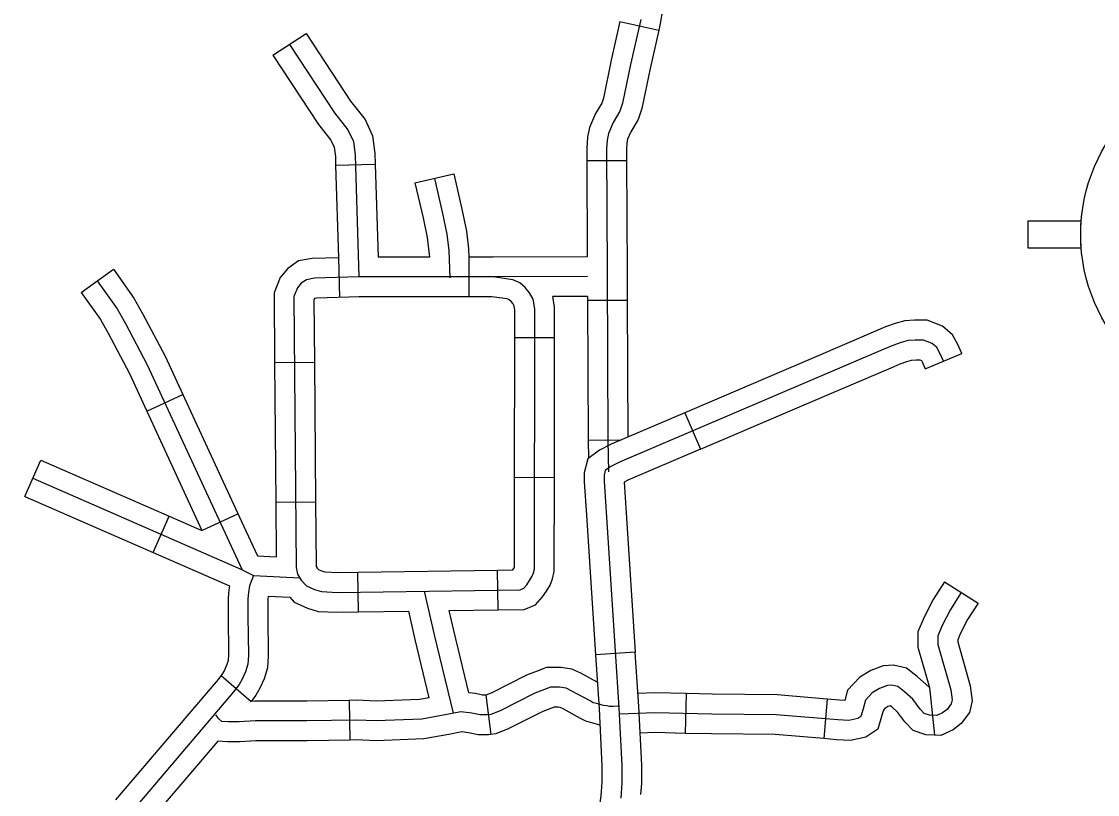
# Model space of a CAD drawing. Extents: x 1377389 to 1380723, y 1168351 to 1170484.
# Drawn here: x 1378587.9 to 1378669.2, y 1169222.9 to 1169281.3 of the extents above; entities that cross this region are included whole.
import ezdxf

# ---------------------------------------------------------------- set-up
doc = ezdxf.new("R2010")
doc.units = 0
doc.layers.add('B_Fill', color=7, linetype='Continuous')

msp = doc.modelspace()

# ---------------------------------------------------------------- linework, layer by layer
at = {"layer": 'B_Fill'}
for p, q in [((1378633.119, 1169281.309), (1378636.047, 1169280.654)), ((1378606.919, 1169278.759), (1378609.426, 1169280.407)), ((1378611.654, 1169270.447), (1378614.652, 1169270.537)), ((1378630.617, 1169270.803), (1378633.617, 1169270.819)), ((1378617.648, 1169269.115), (1378620.571, 1169269.789)), ((1378667.953, 1169266.212), (1378663.915, 1169266.212)), ((1378663.915, 1169266.212), (1378663.915, 1169264.212)), ((1378611.862, 1169263.465), (1378611.95, 1169260.467)), ((1378621.715, 1169263.514), (1378621.717, 1169260.514)), ((1378592.431, 1169260.844), (1378594.875, 1169262.584)), ((1378630.671, 1169260.245), (1378633.671, 1169260.257)), ((1378628.182, 1169257.4), (1378625.182, 1169257.403)), ((1378656.162, 1169255.063), (1378658.925, 1169256.231)), ((1378658.925, 1169256.231), (1378658.925, 1169256.231)), ((1378607.052, 1169255.552), (1378610.052, 1169255.576)), ((1378597.395, 1169251.87), (1378600.119, 1169253.128)), ((1378638.032, 1169251.753), (1378639.212, 1169248.994)), ((1378630.713, 1169249.686), (1378633.221, 1169249.696)), ((1378588.202, 1169245.427), (1378589.404, 1169248.176)), ((1378628.171, 1169246.84), (1378625.171, 1169246.843)), ((1378607.137, 1169244.992), (1378610.137, 1169245.016)), ((1378597.877, 1169241.195), (1378599.079, 1169243.944)), ((1378601.559, 1169242.859), (1378604.282, 1169244.117)), ((1378613.372, 1169236.698), (1378613.328, 1169239.697)), ((1378623.931, 1169236.852), (1378623.887, 1169239.852)), ((1378657.63, 1169238.975), (1378660.157, 1169237.359)), ((1378634.274, 1169233.66), (1378631.28, 1169233.465)), ((1378631.28, 1169233.465), (1378631.28, 1169233.465)), ((1378603.004, 1169231.887), (1378605.29, 1169229.943)), ((1378656.487, 1169230.986), (1378656.861, 1169227.382)), ((1378612.682, 1169230.018), (1378612.738, 1169227.019)), ((1378623.004, 1169230.411), (1378623.377, 1169227.434)), ((1378638.124, 1169230.525), (1378638.052, 1169227.525)), ((1378648.758, 1169230.115), (1378648.511, 1169227.125))]:
    msp.add_line(p, q, dxfattribs=at)
for points in [[(1378634.774, 1169291.327), (1378634.774, 1169291.053), (1378634.911, 1169290.047), (1378635.057, 1169289.022), (1378635.354, 1169287.439), (1378635.55, 1169286.408), (1378635.675, 1169285.865), (1378635.898, 1169285.239), (1378636.196, 1169284.406), (1378636.327, 1169283.619), (1378636.39, 1169282.991), (1378636.39, 1169282.363), (1378636.262, 1169281.725), (1378636.158, 1169281.152), (1378636.047, 1169280.654)], [(1378633.119, 1169281.309), (1378632.464, 1169278.38), (1378631.873, 1169275.523), (1378631.749, 1169275.15), (1378631.279, 1169274.35), (1378630.825, 1169273.311), (1378630.674, 1169272.559), (1378630.612, 1169271.75), (1378630.617, 1169270.803)], [(1378634.688, 1169281.45), (1378633.93, 1169278.064), (1378633.324, 1169275.133), (1378633.122, 1169274.526), (1378632.617, 1169273.667), (1378632.264, 1169272.859), (1378632.163, 1169272.353), (1378632.112, 1169271.696), (1378632.163, 1169262.347), (1378632.213, 1169249.662), (1378632.264, 1169247.287)], [(1378609.426, 1169280.407), (1378612.787, 1169275.294), (1378613.876, 1169273.913), (1378614.452, 1169272.662), (1378614.628, 1169271.342), (1378614.652, 1169270.537)], [(1378636.047, 1169280.654), (1378635.397, 1169277.749), (1378634.775, 1169274.743), (1378634.495, 1169273.903), (1378633.956, 1169272.984), (1378633.703, 1169272.406), (1378633.651, 1169272.148), (1378633.613, 1169271.643), (1378633.617, 1169270.819)], [(1378608.172, 1169279.583), (1378611.569, 1169274.416), (1378612.588, 1169273.124), (1378612.995, 1169272.24), (1378613.131, 1169271.22), (1378613.406, 1169262.01)], [(1378606.919, 1169278.759), (1378610.351, 1169273.538), (1378611.3, 1169272.334), (1378611.539, 1169271.817), (1378611.634, 1169271.098), (1378611.654, 1169270.447)], [(1378611.654, 1169270.447), (1378611.862, 1169263.465)], [(1378614.652, 1169270.537), (1378614.862, 1169263.51)], [(1378630.617, 1169270.803), (1378630.656, 1169263.534)], [(1378633.617, 1169270.819), (1378633.663, 1169262.354), (1378633.671, 1169260.257)], [(1378620.571, 1169269.789), (1378621.185, 1169267.128), (1378621.543, 1169265.479), (1378621.694, 1169264.123), (1378621.715, 1169263.514)], [(1378617.648, 1169269.115), (1378618.257, 1169266.473), (1378618.578, 1169264.994), (1378618.743, 1169263.513)], [(1378619.11, 1169269.452), (1378619.721, 1169266.801), (1378620.061, 1169265.237), (1378620.197, 1169264.013), (1378620.27, 1169261.947)], [(1378663.915, 1169264.212), (1378667.953, 1169264.212), (1378667.945, 1169264.324), (1378667.937, 1169264.46), (1378667.931, 1169264.572), (1378667.927, 1169264.665), (1378667.922, 1169264.79), (1378667.919, 1169264.902), (1378667.916, 1169265.069), (1378667.915, 1169265.212), (1378667.916, 1169265.368), (1378667.918, 1169265.503), (1378667.922, 1169265.64), (1378667.926, 1169265.748), (1378667.932, 1169265.873), (1378667.937, 1169265.973), (1378667.942, 1169266.058), (1378667.947, 1169266.132), (1378667.953, 1169266.212)], [(1378611.862, 1169263.465), (1378609.892, 1169263.408), (1378608.846, 1169263.217), (1378608.036, 1169262.638), (1378607.462, 1169261.959), (1378607.01, 1169260.819), (1378607.052, 1169255.552)], [(1378618.743, 1169263.513), (1378614.862, 1169263.51)], [(1378623.542, 1169263.515), (1378621.715, 1169263.514)], [(1378630.656, 1169263.534), (1378623.542, 1169263.515)], [(1378594.875, 1169262.584), (1378596.422, 1169260.41), (1378597.111, 1169259.203), (1378598.778, 1169256.029), (1378600.119, 1169253.128)], [(1378593.653, 1169261.714), (1378595.157, 1169259.601), (1378595.796, 1169258.482), (1378597.433, 1169255.365), (1378604.563, 1169239.933)], [(1378613.402, 1169262.01), (1378610.049, 1169261.912), (1378609.445, 1169261.802), (1378609.061, 1169261.527), (1378608.766, 1169261.178), (1378608.512, 1169260.538), (1378608.677, 1169240.043), (1378608.787, 1169239.548), (1378609.061, 1169239.109), (1378609.445, 1169238.669), (1378610.049, 1169238.395), (1378610.598, 1169238.23), (1378611.806, 1169238.175), (1378625.584, 1169238.376), (1378625.861, 1169238.489), (1378626.094, 1169238.752), (1378626.304, 1169239.067), (1378626.499, 1169239.39), (1378626.604, 1169239.645), (1378626.664, 1169239.923), (1378626.684, 1169259.054), (1378626.684, 1169259.604), (1378626.574, 1169260.318), (1378626.3, 1169260.813), (1378625.974, 1169261.215), (1378625.562, 1169261.553), (1378625.037, 1169261.802), (1378623.545, 1169262.015), (1378613.402, 1169262.01)], [(1378630.671, 1169262.034), (1378623.545, 1169262.015)], [(1378592.431, 1169260.844), (1378593.892, 1169258.792), (1378594.48, 1169257.761), (1378596.087, 1169254.702), (1378597.395, 1169251.87)], [(1378613.446, 1169260.51), (1378610.206, 1169260.415), (1378610.067, 1169260.39), (1378610.014, 1169260.257), (1378610.052, 1169255.576)], [(1378619.615, 1169260.513), (1378613.403, 1169260.51)], [(1378625.182, 1169257.403), (1378625.184, 1169259.055), (1378625.184, 1169259.489), (1378625.133, 1169259.825), (1378625.052, 1169259.971), (1378624.905, 1169260.152), (1378624.753, 1169260.276), (1378624.6, 1169260.349), (1378623.439, 1169260.515), (1378619.615, 1169260.513)], [(1378630.67, 1169260.534), (1378628.06, 1169260.527)], [(1378628.182, 1169257.4), (1378628.184, 1169259.054), (1378628.184, 1169259.718), (1378628.06, 1169260.527)], [(1378630.67, 1169260.534), (1378630.671, 1169260.245)], [(1378630.671, 1169260.245), (1378630.713, 1169249.686)], [(1378633.671, 1169260.257), (1378633.712, 1169249.906)], [(1378658.925, 1169256.231), (1378658.636, 1169256.914), (1378658.232, 1169257.642), (1378657.476, 1169258.299), (1378656.313, 1169258.739), (1378655.352, 1169258.739), (1378654.634, 1169258.68), (1378653.909, 1169258.498), (1378653.167, 1169258.233), (1378652.412, 1169257.902), (1378647.741, 1169255.905)], [(1378625.171, 1169246.843), (1378625.182, 1169257.403)], [(1378628.171, 1169246.84), (1378628.182, 1169257.4)], [(1378657.543, 1169255.647), (1378657.286, 1169256.256), (1378657.049, 1169256.683), (1378656.694, 1169256.991), (1378656.038, 1169257.239), (1378655.414, 1169257.239), (1378654.879, 1169257.195), (1378654.345, 1169257.061), (1378653.721, 1169256.838), (1378653.008, 1169256.526), (1378633.089, 1169248.007), (1378632.376, 1169247.651), (1378632.019, 1169247.383), (1378631.93, 1169247.026), (1378631.93, 1169246.58), (1378633.044, 1169229.454), (1378633.267, 1169225.083), (1378633.267, 1169223.79), (1378633.178, 1169222.63)], [(1378647.741, 1169255.905), (1378638.032, 1169251.753)], [(1378607.052, 1169255.552), (1378607.137, 1169244.992)], [(1378610.052, 1169255.576), (1378610.137, 1169245.016)], [(1378648.921, 1169253.147), (1378653.604, 1169255.149), (1378654.275, 1169255.443), (1378654.78, 1169255.624), (1378655.125, 1169255.71), (1378655.477, 1169255.739), (1378655.763, 1169255.739), (1378655.882, 1169255.694), (1378655.935, 1169255.598), (1378656.162, 1169255.063)], [(1378600.119, 1169253.128), (1378604.548, 1169243.542)], [(1378639.211, 1169248.994), (1378648.921, 1169253.147)], [(1378597.395, 1169251.87), (1378601.559, 1169242.859)], [(1378638.032, 1169251.753), (1378632.458, 1169249.369), (1378631.583, 1169248.931), (1378630.693, 1169248.263), (1378630.43, 1169247.211), (1378630.43, 1169246.531), (1378630.595, 1169244.003)], [(1378630.713, 1169249.686), (1378630.713, 1169249.643), (1378630.742, 1169248.3)], [(1378639.211, 1169248.994), (1378633.72, 1169246.646), (1378633.438, 1169246.505), (1378633.588, 1169244.197)], [(1378589.404, 1169248.176), (1378599.079, 1169243.944)], [(1378588.803, 1169246.801), (1378604.504, 1169239.933), (1378605.467, 1169239.445), (1378608.951, 1169239.274)], [(1378623.887, 1169239.852), (1378625.036, 1169239.868), (1378625.037, 1169239.871), (1378625.156, 1169240.067), (1378625.164, 1169240.088), (1378625.171, 1169246.843)], [(1378623.931, 1169236.852), (1378625.887, 1169236.881), (1378626.752, 1169237.231), (1378627.285, 1169237.834), (1378627.571, 1169238.263), (1378627.842, 1169238.712), (1378628.042, 1169239.198), (1378628.164, 1169239.762), (1378628.171, 1169246.84)], [(1378588.202, 1169245.427), (1378597.877, 1169241.195)], [(1378607.137, 1169244.992), (1378607.17, 1169240.863)], [(1378610.137, 1169245.016), (1378610.176, 1169240.213), (1378610.195, 1169240.125), (1378610.27, 1169240.006), (1378610.361, 1169239.901), (1378610.578, 1169239.802), (1378610.852, 1169239.72), (1378611.829, 1169239.675), (1378613.328, 1169239.697)], [(1378599.079, 1169243.944), (1378601.559, 1169242.859)], [(1378630.595, 1169244.003), (1378631.28, 1169233.465)], [(1378633.588, 1169244.197), (1378634.274, 1169233.66)], [(1378604.548, 1169243.542), (1378605.753, 1169240.933)], [(1378597.877, 1169241.195), (1378603.639, 1169238.674)], [(1378605.753, 1169240.933), (1378607.17, 1169240.863)], [(1378613.328, 1169239.697), (1378623.887, 1169239.852)], [(1378605.467, 1169239.445), (1378605.161, 1169238.658), (1378605.074, 1169238.177), (1378605.03, 1169237.695), (1378605.03, 1169236.383), (1378605.074, 1169233.408), (1378605.03, 1169232.752), (1378604.855, 1169232.184), (1378604.593, 1169231.615), (1378604.374, 1169231.221), (1378603.954, 1169230.662), (1378582.045, 1169204.898), (1378580.538, 1169203.018), (1378580.341, 1169202.744), (1378580.232, 1169202.537), (1378580.167, 1169202.209), (1378580.134, 1169201.553)], [(1378657.63, 1169238.975), (1378656.77, 1169237.63), (1378656.096, 1169236.309), (1378655.624, 1169235.183), (1378655.624, 1169234.031), (1378656.487, 1169230.986)], [(1378603.639, 1169238.674), (1378603.586, 1169238.379), (1378603.53, 1169237.763), (1378603.53, 1169236.372), (1378603.573, 1169233.447), (1378603.545, 1169233.026), (1378603.451, 1169232.72), (1378603.254, 1169232.294), (1378603.113, 1169232.04), (1378602.782, 1169231.6), (1378601.887, 1169230.547)], [(1378620.55, 1169229.038), (1378619.117, 1169234.958), (1378618.37, 1169238.271)], [(1378658.894, 1169238.167), (1378658.073, 1169236.883), (1378657.458, 1169235.677), (1378657.124, 1169234.881), (1378657.124, 1169234.24), (1378658.099, 1169230.8), (1378658.201, 1169230.056), (1378658.124, 1169229.748), (1378657.817, 1169229.337), (1378657.483, 1169229.081), (1378657.047, 1169228.875), (1378656.483, 1169228.901), (1378656.098, 1169229.029), (1378655.791, 1169229.363), (1378655.226, 1169230.107), (1378654.611, 1169230.672), (1378654.098, 1169231.057), (1378653.662, 1169231.16), (1378653.329, 1169231.134), (1378652.713, 1169230.903), (1378652.175, 1169230.595), (1378651.662, 1169230.03), (1378651.482, 1169229.389), (1378651.303, 1169228.798), (1378651.072, 1169228.644), (1378650.405, 1169228.49), (1378649.584, 1169228.542), (1378644.917, 1169228.927), (1378640.07, 1169228.978), (1378635.761, 1169229.081), (1378633.12, 1169228.978)], [(1378606.554, 1169237.89), (1378606.53, 1169237.627), (1378606.53, 1169236.394), (1378606.574, 1169233.37), (1378606.515, 1169232.478), (1378606.259, 1169231.647), (1378605.931, 1169230.936), (1378605.635, 1169230.403), (1378605.29, 1169229.943)], [(1378606.554, 1169237.89), (1378608.205, 1169237.809)], [(1378608.205, 1169237.809), (1378608.529, 1169237.438), (1378609.521, 1169236.987), (1378610.345, 1169236.74), (1378611.783, 1169236.674), (1378613.372, 1169236.698)], [(1378660.157, 1169237.359), (1378659.376, 1169236.137), (1378658.819, 1169235.045), (1378658.624, 1169234.58), (1378658.624, 1169234.448), (1378659.57, 1169231.109), (1378659.727, 1169229.974), (1378659.506, 1169229.091), (1378658.894, 1169228.274), (1378658.269, 1169227.793), (1378657.35, 1169227.36), (1378656.861, 1169227.382)], [(1378613.372, 1169236.698), (1378617.175, 1169236.753)], [(1378618.72, 1169230.22), (1378617.657, 1169234.617), (1378617.175, 1169236.753)], [(1378620.24, 1169236.798), (1378623.931, 1169236.852)], [(1378621.717, 1169230.591), (1378620.578, 1169235.3), (1378620.24, 1169236.798)], [(1378631.28, 1169233.465), (1378631.547, 1169229.367), (1378631.767, 1169225.045), (1378631.767, 1169223.847), (1378631.712, 1169223.134)], [(1378634.703, 1169222.904), (1378634.767, 1169223.732), (1378634.767, 1169225.121), (1378634.542, 1169229.541), (1378634.274, 1169233.66)], [(1378631.411, 1169231.379), (1378630.181, 1169232.061), (1378629.48, 1169232.385), (1378628.67, 1169232.501), (1378627.588, 1169232.501), (1378626.878, 1169232.227), (1378626.076, 1169231.921), (1378623.455, 1169230.592), (1378623, 1169230.41), (1378623.004, 1169230.411)], [(1378656.487, 1169230.986), (1378655.57, 1169231.827), (1378654.747, 1169232.445), (1378653.779, 1169232.673), (1378653.001, 1169232.613), (1378652.073, 1169232.265), (1378651.224, 1169231.779), (1378650.313, 1169230.776), (1378650.099, 1169230.012), (1378649.693, 1169230.038), (1378648.758, 1169230.115)], [(1378632.982, 1169229.573), (1378632.61, 1169229.545), (1378632.341, 1169229.558), (1378632.146, 1169229.594), (1378631.877, 1169229.633), (1378631.769, 1169229.666), (1378631.555, 1169229.724), (1378631.262, 1169229.796), (1378631.1, 1169229.839), (1378630.863, 1169229.969), (1378629.502, 1169230.722), (1378629.05, 1169230.931), (1378628.563, 1169231.001), (1378627.867, 1169231.001), (1378627.415, 1169230.826), (1378626.684, 1169230.548), (1378624.074, 1169229.224), (1378623.378, 1169228.946), (1378623.1, 1169228.911), (1378622.578, 1169228.911), (1378621.951, 1169229.05), (1378621.116, 1169229.155), (1378619.933, 1169228.911), (1378618.159, 1169228.598), (1378614.714, 1169228.458), (1378613.217, 1169228.528), (1378609.494, 1169228.458), (1378605.597, 1169228.458), (1378604.379, 1169228.389), (1378603.544, 1169228.389), (1378603.056, 1169228.423), (1378602.848, 1169228.632), (1378602.604, 1169228.911)], [(1378601.887, 1169230.547), (1378595.046, 1169222.502)], [(1378612.682, 1169230.018), (1378609.48, 1169229.958), (1378605.554, 1169229.958), (1378605.29, 1169229.943)], [(1378618.72, 1169230.22), (1378617.997, 1169230.092), (1378614.718, 1169229.96), (1378613.238, 1169230.029), (1378612.682, 1169230.018)], [(1378623.006, 1169230.411), (1378622.743, 1169230.411), (1378622.208, 1169230.53), (1378621.717, 1169230.591)], [(1378638.124, 1169230.525), (1378635.75, 1169230.581), (1378634.477, 1169230.532)], [(1378648.758, 1169230.115), (1378644.986, 1169230.426), (1378640.096, 1169230.478), (1378638.124, 1169230.525)], [(1378631.609, 1169228.145), (1378631.35, 1169228.226), (1378631.181, 1169228.271), (1378630.891, 1169228.342), (1378630.54, 1169228.436), (1378630.14, 1169228.654), (1378628.824, 1169229.383), (1378628.62, 1169229.477), (1378628.456, 1169229.501), (1378628.146, 1169229.501), (1378627.951, 1169229.426), (1378627.292, 1169229.174), (1378624.693, 1169227.857), (1378623.756, 1169227.481), (1378623.377, 1169227.434)], [(1378656.861, 1169227.382), (1378656.206, 1169227.412), (1378655.257, 1169227.728), (1378654.639, 1169228.399), (1378654.113, 1169229.093), (1378653.651, 1169229.517), (1378653.53, 1169229.607), (1378653.353, 1169229.541), (1378653.125, 1169229.411), (1378653.011, 1169229.284), (1378652.922, 1169228.968), (1378652.582, 1169227.848), (1378651.676, 1169227.244), (1378650.53, 1169226.979), (1378649.476, 1169227.045), (1378648.511, 1169227.125)], [(1378623.377, 1169227.434), (1378623.193, 1169227.411), (1378622.413, 1169227.411), (1378621.695, 1169227.571), (1378621.176, 1169227.636), (1378620.215, 1169227.438), (1378618.32, 1169227.103), (1378614.709, 1169226.957), (1378613.196, 1169227.027), (1378612.738, 1169227.019)], [(1378638.052, 1169227.525), (1378635.773, 1169227.58), (1378634.642, 1169227.536)], [(1378648.511, 1169227.125), (1378644.847, 1169227.427), (1378640.044, 1169227.478), (1378638.052, 1169227.525)], [(1378602.758, 1169226.941), (1378597.331, 1169220.559)], [(1378612.738, 1169227.019), (1378609.508, 1169226.958), (1378605.64, 1169226.958), (1378604.422, 1169226.889), (1378603.49, 1169226.889), (1378602.758, 1169226.941)], [(1378631.712, 1169223.134), (1378631.686, 1169222.798), (1378631.527, 1169221.724), (1378631.188, 1169220.407), (1378630.843, 1169218.986), (1378630.554, 1169218.117), (1378630.181, 1169217.039), (1378628.612, 1169213.666)]]:
    msp.add_lwpolyline(points, dxfattribs=at)
msp.add_circle((1378681.115, 1169265.212), 13.2, dxfattribs=at)

doc.saveas('drawing.dxf')
